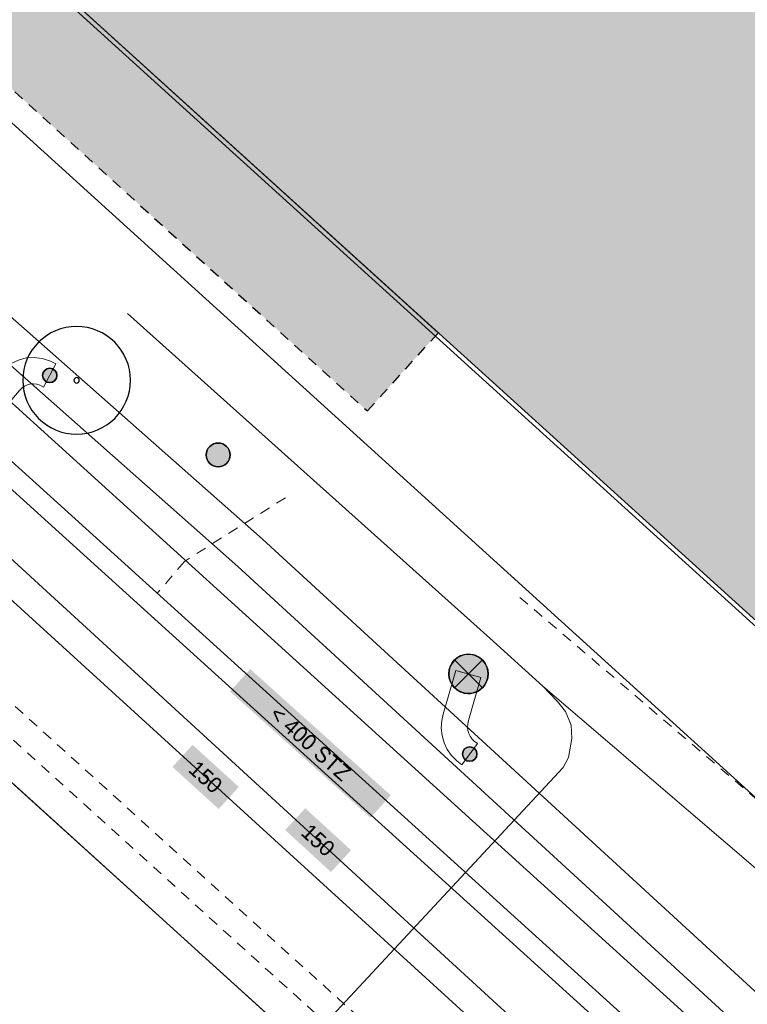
# Model space of a CAD drawing. Header units: metres. Extents: x 2695560 to 2696939, y 1260491 to 1262050.
# Tile 567 of 656: x 2695985 to 2695999, y 1261187 to 1261206. Entities that reach past the tile are written whole.
import ezdxf

# ---------------------------------------------------------------- set-up
doc = ezdxf.new("R2010")
doc.units = ezdxf.units.M
doc.linetypes.add('AUSGEZOGEN', pattern=[0])
doc.linetypes.add('VERDECKT2_S2', pattern=[0.36, 0.2, -0.16])
for name, color, linetype in [('XR$1$AV_Flächen (EO)', 7, 'AUSGEZOGEN'), ('XR$1$AV_Gebäudeflächen (BB)', 7, 'AUSGEZOGEN'), ('XR$1$AV_Gebäudeflächen (EO)', 7, 'AUSGEZOGEN'), ('XR$1$AV_Grenzpunkte', 7, 'AUSGEZOGEN'), ('XR$1$AV_Linien (BB)', 7, 'AUSGEZOGEN'), ('XR$1$EW_LK_Knoten', 1, 'AUSGEZOGEN'), ('XR$1$GR_Baum', 94, 'AUSGEZOGEN'), ('XR$1$Liegenschaftsgrenzen', 7, 'AUSGEZOGEN'), ('XR$1$PFAV', 255, 'AUSGEZOGEN'), ('XR$1$PFEW', 255, 'AUSGEZOGEN'), ('XR$1$RAEW', 8, 'AUSGEZOGEN'), ('XR$1$RP_Abstandslinie', 7, 'AUSGEZOGEN')]:
    doc.layers.add(name, color=color, linetype=linetype)
for name, color, linetype, lineweight in [('XR$2$ABW-Linie-R-ungenau', 4, 'VERDECKT2_S2', 18), ('XR$2$ABW-LinieFlaeche-R-genau', 4, 'AUSGEZOGEN', 18), ('XR$2$ELE-Flaeche-oberirdisch', 1, 'AUSGEZOGEN', 18), ('XR$2$ELE-LinieFlaeche-genau', 1, 'AUSGEZOGEN', 18), ('XR$2$ELE-LinieFlaeche-ungenau', 1, 'VERDECKT2_S2', 18), ('XR$2$GAS-Linie-genau', 12, 'AUSGEZOGEN', 18), ('XR$2$KOM-Linie-U-genau', 91, 'AUSGEZOGEN', 18), ('XR$2$WAS-Linie-genau', 5, 'AUSGEZOGEN', 18), ('XR$2$WEI-Text', 59, 'AUSGEZOGEN', 18)]:
    doc.layers.add(name, color=color, linetype=linetype, lineweight=lineweight)
doc.styles.add('TXT', font='txt')

# ---------------------------------------------------------------- blocks, each defined once
blk = doc.blocks.new('BAV15')
at = {"layer": 'XR$1$PFAV', "transparency": 33554687}
blk.add_hatch(color=7, dxfattribs=at).paths.add_polyline_path([(0.5, 0), (0.49, 0.101), (0.459, 0.197), (0.41, 0.286), (0.344, 0.362), (0.264, 0.424), (0.174, 0.469), (0.076, 0.494), (-0.025, 0.499), (-0.125, 0.484), (-0.22, 0.449), (-0.306, 0.395), (-0.379, 0.326), (-0.437, 0.243), (-0.477, 0.15), (-0.497, 0.051), (-0.497, -0.051), (-0.477, -0.15), (-0.437, -0.243), (-0.379, -0.326), (-0.306, -0.395), (-0.22, -0.449), (-0.125, -0.484), (-0.025, -0.499), (0.076, -0.494), (0.174, -0.469), (0.264, -0.424), (0.344, -0.362), (0.41, -0.286), (0.459, -0.197), (0.49, -0.101)])
at = {"color": 7, "transparency": 33554687}
for start, end in [(90, 270), (270, 90)]:
    blk.add_arc((0, 0), 0.5, start, end, dxfattribs=at)
at = {"layer": 'XR$1$PFAV', "transparency": 33554687}
blk.add_circle((0, 0), 0.5, dxfattribs=at)
blk = doc.blocks.new('WBGR1')
at = {"color": 94, "transparency": 33554687}
for radius, start, end in [(1, 90, 270), (1, 270, 90), (0.05, 90, 270), (0.05, 270, 90)]:
    blk.add_arc((0, 0), radius, start, end, dxfattribs=at)
blk = doc.blocks.new('BEWLP2549_S')
at = {"layer": 'XR$1$PFEW', "transparency": 33554687}
blk.add_hatch(color=7, dxfattribs=at).paths.add_polyline_path([(0.5, 0), (0.49, 0.101), (0.459, 0.197), (0.41, 0.286), (0.344, 0.362), (0.264, 0.424), (0.174, 0.469), (0.076, 0.494), (-0.025, 0.499), (-0.125, 0.484), (-0.22, 0.449), (-0.306, 0.395), (-0.379, 0.326), (-0.437, 0.243), (-0.477, 0.15), (-0.497, 0.051), (-0.497, -0.051), (-0.477, -0.15), (-0.437, -0.243), (-0.379, -0.326), (-0.306, -0.395), (-0.22, -0.449), (-0.125, -0.484), (-0.025, -0.499), (0.076, -0.494), (0.174, -0.469), (0.264, -0.424), (0.344, -0.362), (0.41, -0.286), (0.459, -0.197), (0.49, -0.101)])
at = {"color": 1, "transparency": 33554687}
for p, q in [((0.354, -0.354), (-0.354, 0.354)), ((-0.354, -0.354), (0.354, 0.354))]:
    blk.add_line(p, q, dxfattribs=at)
for start, end in [(91.3809, 268.6191), (268.6191, 91.3809)]:
    blk.add_arc((0, 0), 0.5, start, end, dxfattribs=at)
at = {"layer": 'XR$1$PFEW', "transparency": 33554687}
blk.add_circle((0, 0), 0.5, dxfattribs=at)
blk = doc.blocks.new('BEW957')
at = {"layer": 'XR$1$RAEW', "transparency": 33554687}
blk.add_hatch(color=1, dxfattribs=at).paths.add_polyline_path([(-0.5, 0), (-0.497, -0.051), (-0.49, -0.101), (-0.477, -0.15), (-0.459, -0.197), (-0.437, -0.243), (-0.41, -0.286), (-0.379, -0.326), (-0.344, -0.362), (-0.306, -0.395), (-0.264, -0.424), (-0.22, -0.449), (-0.174, -0.469), (-0.125, -0.484), (-0.076, -0.494), (-0.025, -0.499), (0.025, -0.499), (0.076, -0.494), (0.125, -0.484), (0.174, -0.469), (0.22, -0.449), (0.264, -0.424), (0.306, -0.395), (0.344, -0.362), (0.379, -0.326), (0.41, -0.286), (0.437, -0.243), (0.459, -0.197), (0.477, -0.15), (0.49, -0.101), (0.497, -0.051), (0.5, 0), (0.497, 0.051), (0.49, 0.101), (0.477, 0.15), (0.459, 0.197), (0.437, 0.243), (0.41, 0.286), (0.379, 0.326), (0.344, 0.362), (0.306, 0.395), (0.264, 0.424), (0.22, 0.449), (0.174, 0.469), (0.125, 0.484), (0.076, 0.494), (0.025, 0.499), (-0.025, 0.499), (-0.076, 0.494), (-0.125, 0.484), (-0.174, 0.469), (-0.22, 0.449), (-0.264, 0.424), (-0.306, 0.395), (-0.344, 0.362), (-0.379, 0.326), (-0.41, 0.286), (-0.437, 0.243), (-0.459, 0.197), (-0.477, 0.15), (-0.49, 0.101), (-0.497, 0.051)])
at = {"color": 1, "transparency": 33554687}
for start, end in [(90, 180), (180, 270), (0, 90), (270, 0)]:
    blk.add_arc((0, 0), 0.5, start, end, dxfattribs=at)
at = {"layer": 'XR$1$RAEW', "color": 1, "transparency": 33554687}
blk.add_circle((0, 0), 0.5, dxfattribs=at)

msp = doc.modelspace()

# ---------------------------------------------------------------- hatches: boundary and pattern name
at = {"transparency": 33554687}
for points in [[(2695989.6, 1261193.734), (2695989.215, 1261193.306), (2695991.896, 1261190.896), (2695992.281, 1261191.324)], [(2695988.501, 1261192.288), (2695988.117, 1261191.866), (2695988.999, 1261191.062), (2695989.383, 1261191.484)], [(2695990.651, 1261191.078), (2695990.268, 1261190.661), (2695991.141, 1261189.86), (2695991.524, 1261190.277)]]:
    msp.add_hatch(color=7, dxfattribs=at).paths.add_polyline_path(points)
at = {"layer": 'XR$1$AV_Gebäudeflächen (BB)', "true_color": 0xd2d2d2, "transparency": 33554687}
msp.add_hatch(color=254, dxfattribs=at).paths.add_polyline_path([(2696054.27, 1261295.671), (2696045.902, 1261303.349), (2696044.104, 1261301.665), (2696044.133, 1261301.643), (2696034.4, 1261292.237), (2696034.13, 1261292.518), (2696002.52, 1261262.139), (2696002.786, 1261261.862), (2695994.387, 1261253.784), (2695990.057, 1261249.619), (2695973.611, 1261233.8), (2695973.334, 1261234.089), (2695966.481, 1261227.515), (2695966.749, 1261227.227), (2695965.083, 1261225.645), (2696013.63, 1261181.611), (2696088.872, 1261264.47), (2696088.212, 1261265.07), (2696088.037, 1261264.877), (2696087.555, 1261265.314), (2696087.468, 1261265.217), (2696083.18, 1261269.107), (2696083.267, 1261269.204), (2696082.786, 1261269.64), (2696082.957, 1261269.829), (2696082.29, 1261270.436), (2696082.118, 1261270.246), (2696081.637, 1261270.683), (2696081.549, 1261270.587), (2696077.248, 1261274.489), (2696077.335, 1261274.585), (2696076.854, 1261275.022), (2696077.03, 1261275.216), (2696076.368, 1261275.818), (2696076.191, 1261275.623), (2696075.71, 1261276.06), (2696075.623, 1261275.964), (2696071.322, 1261279.866), (2696071.409, 1261279.962), (2696070.928, 1261280.399), (2696071.102, 1261280.591), (2696070.44, 1261281.195), (2696070.264, 1261281.001), (2696069.782, 1261281.438), (2696069.695, 1261281.341), (2696065.396, 1261285.241), (2696065.484, 1261285.338), (2696065.002, 1261285.774), (2696065.175, 1261285.965), (2696064.507, 1261286.574), (2696064.333, 1261286.382), (2696063.851, 1261286.819), (2696063.764, 1261286.722), (2696059.448, 1261290.638), (2696059.535, 1261290.734), (2696059.054, 1261291.171), (2696059.229, 1261291.364), (2696058.194, 1261292.302), (2696057.932, 1261292.013), (2696054.098, 1261295.506)])
at = {"layer": 'XR$1$AV_Gebäudeflächen (EO)', "true_color": 0xebebeb, "transparency": 33554687}
msp.add_hatch(color=7, dxfattribs=at).paths.add_polyline_path([(2695993.189, 1261200.152), (2695975.002, 1261216.648), (2695973.635, 1261215.141), (2695991.835, 1261198.659)])

# ---------------------------------------------------------------- linework, layer by layer
at = {"layer": 'XR$1$AV_Flächen (EO)', "color": 7, "linetype": 'AUSGEZOGEN', "transparency": 33554687}
msp.add_line((2695993.189, 1261200.152), (2695975.002, 1261216.648), dxfattribs=at)
at = {"layer": 'XR$1$AV_Flächen (EO)', "color": 7, "linetype": 'VERDECKT2_S2', "transparency": 33554687}
msp.add_lwpolyline([(2695975.002, 1261216.648), (2695973.635, 1261215.141), (2695991.835, 1261198.659), (2695993.189, 1261200.152)], dxfattribs=at)
at = {"layer": 'XR$1$AV_Linien (BB)', "color": 7, "linetype": 'AUSGEZOGEN', "transparency": 33554687}
for p, q in [((2695962.638, 1261224.501), (2696011.981, 1261179.711)), ((2695959.865, 1261221.68), (2696009.281, 1261176.816))]:
    msp.add_line(p, q, dxfattribs=at)
for points in [[(2696013.63, 1261181.611), (2695965.083, 1261225.645), (2695966.749, 1261227.227), (2695966.481, 1261227.515), (2695973.334, 1261234.089)], [(2695993.496, 1261183.916), (2695990.91, 1261186.26), (2695977.12, 1261198.75), (2695965.73, 1261209.16), (2695956.12, 1261217.87)]]:
    msp.add_lwpolyline(points, dxfattribs=at)
at = {"layer": 'XR$1$Liegenschaftsgrenzen', "color": 7, "linetype": 'AUSGEZOGEN', "transparency": 33554687}
for p, q in [((2696011.981, 1261179.711), (2695962.638, 1261224.501)), ((2695977.12, 1261198.75), (2695990.91, 1261186.26))]:
    msp.add_line(p, q, dxfattribs=at)
at = {"layer": 'XR$1$RP_Abstandslinie', "color": 7, "linetype": 'AUSGEZOGEN', "transparency": 33554687}
msp.add_lwpolyline([(2695964.57, 1261225.99), (2695993.28, 1261199.95), (2696022.91, 1261173.08), (2696052.53, 1261146.2), (2696081.23, 1261120.16), (2696106.53, 1261149.69), (2696139.06, 1261187.66), (2696176.2, 1261231)], dxfattribs=at)
at = {"layer": 'XR$2$ABW-Linie-R-ungenau', "linetype": 'VERDECKT2_S2', "transparency": 33554687}
msp.add_line((2695994.745, 1261195.102), (2696016.847, 1261176.251), dxfattribs=at)
msp.add_lwpolyline([(2695990.271, 1261197.004), (2695988.345, 1261195.789), (2695987.825, 1261195.176)], dxfattribs=at)
at = {"layer": 'XR$2$ABW-LinieFlaeche-R-genau', "linetype": 'AUSGEZOGEN', "transparency": 33554687}
msp.add_lwpolyline([(2695981.337, 1261200.521), (2696010.115, 1261174.446), (2696010.383, 1261174.742), (2695981.932, 1261200.521), (2695981.337, 1261200.521)], close=True, dxfattribs=at)
at = {"layer": 'XR$2$ELE-Flaeche-oberirdisch', "transparency": 33554687}
msp.add_lwpolyline([(2695989.834, 1261196.214), (2695984.964, 1261200.521), (2695983.907, 1261200.521), (2695989.366, 1261195.694), (2696002.799, 1261183.356), (2696010.663, 1261176.424), (2696011.139, 1261176.938), (2696003.267, 1261183.876), (2695989.834, 1261196.214)], close=True, dxfattribs=at)
at = {"layer": 'XR$2$ELE-LinieFlaeche-genau', "linetype": 'AUSGEZOGEN', "transparency": 33554687}
for points in [[(2695981.953, 1261195.998), (2695984.824, 1261199.377), (2695984.917, 1261199.475), (2695985.041, 1261199.566), (2695985.181, 1261199.631), (2695985.329, 1261199.67), (2695985.481, 1261199.68), (2695985.632, 1261199.663), (2695985.779, 1261199.617), (2695985.893, 1261199.556), (2695985.659, 1261199.114), (2695985.585, 1261199.153), (2695985.528, 1261199.171), (2695985.469, 1261199.178), (2695985.409, 1261199.174), (2695985.351, 1261199.159), (2695985.297, 1261199.134), (2695985.249, 1261199.099), (2695985.196, 1261199.043), (2695982.335, 1261195.674), (2695981.953, 1261195.998)], [(2695993.639, 1261191.907), (2695993.54, 1261191.98), (2695993.442, 1261192.081), (2695993.36, 1261192.198), (2695993.299, 1261192.327), (2695993.261, 1261192.465), (2695993.245, 1261192.607), (2695993.254, 1261192.749), (2695993.282, 1261192.874), (2695993.523, 1261193.709), (2695994.003, 1261193.571), (2695993.766, 1261192.75), (2695993.75, 1261192.679), (2695993.747, 1261192.619), (2695993.753, 1261192.559), (2695993.769, 1261192.503), (2695993.794, 1261192.45), (2695993.828, 1261192.401), (2695993.87, 1261192.358), (2695993.935, 1261192.311), (2695993.639, 1261191.907)]]:
    msp.add_lwpolyline(points, close=True, dxfattribs=at)
at = {"layer": 'XR$2$ELE-LinieFlaeche-ungenau', "linetype": 'VERDECKT2_S2', "transparency": 33554687}
msp.add_lwpolyline([(2695994.308, 1261184.03), (2695982.113, 1261195.063), (2695982.449, 1261195.433), (2695994.342, 1261184.674)], dxfattribs=at)
at = {"layer": 'XR$2$GAS-Linie-genau', "linetype": 'AUSGEZOGEN', "transparency": 33554687}
msp.add_line((2695997.866, 1261183.36), (2695982.444, 1261197.421), dxfattribs=at)
at = {"layer": 'XR$2$KOM-Linie-U-genau', "linetype": 'AUSGEZOGEN', "transparency": 33554687}
for points in [[(2695987.257, 1261200.521), (2695994.171, 1261194.321), (2695995.185, 1261193.409)], [(2695983.984, 1261179.037), (2695987.598, 1261183.262), (2695991.084, 1261187.025), (2695995.568, 1261191.853), (2695995.674, 1261192.043), (2695995.735, 1261192.41), (2695995.725, 1261192.665), (2695995.612, 1261192.923), (2695995.463, 1261193.116), (2695995.185, 1261193.409)], [(2696011.354, 1261179.196), (2696009.178, 1261181.146), (2696004.717, 1261185.138), (2696001.403, 1261188.086), (2695995.185, 1261193.409)]]:
    msp.add_lwpolyline(points, dxfattribs=at)
at = {"layer": 'XR$2$WAS-Linie-genau', "linetype": 'AUSGEZOGEN', "transparency": 33554687}
msp.add_line((2695982.46, 1261198.2), (2695998.595, 1261183.408), dxfattribs=at)

# ---------------------------------------------------------------- block references
at = {"layer": 'XR$1$AV_Grenzpunkte', "color": 7, "linetype": 'AUSGEZOGEN', "lineweight": -3, "transparency": 33554687, "xscale": 0.4549999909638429, "yscale": 0.4549999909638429}
msp.add_blockref('BAV15', (2695988.99, 1261197.82), dxfattribs=at)
at = {"layer": 'XR$1$EW_LK_Knoten', "color": 1, "linetype": 'AUSGEZOGEN', "lineweight": -3, "transparency": 33554687}
for name, p, xscale, yscale in [('BEW957', (2695985.777, 1261199.337), 0.2749999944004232, 0.2749999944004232), ('BEWLP2549_S', (2695993.764, 1261193.642), 0.749999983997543, 0.749999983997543), ('BEW957', (2695993.788, 1261192.111), 0.2749999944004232, 0.2749999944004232)]:
    msp.add_blockref(name, p, dxfattribs=dict(at, xscale=xscale, yscale=yscale))
at = {"layer": 'XR$1$GR_Baum', "color": 94, "linetype": 'AUSGEZOGEN', "lineweight": -3, "transparency": 33554687, "xscale": 1.027451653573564, "yscale": 1.027451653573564}
msp.add_blockref('WBGR1', (2695986.289, 1261199.244), dxfattribs=at)

# ---------------------------------------------------------------- texts
at = {"layer": 'XR$2$WEI-Text', "transparency": 33554687, "char_height": 0.3, "attachment_point": 5, "style": 'TXT'}
for s, insert, width, rotation in [('\\W1.00;<\\~400\\~STZ', (2695990.747, 1261192.313), 2.62619, 318.1), ('\\W1.00;150', (2695988.749, 1261191.673), 0.9119, 317.7), ('\\W1.00;150', (2695990.895, 1261190.467), 0.9119, 317.5)]:
    msp.add_mtext(s, dxfattribs=dict(at, insert=insert, width=width, rotation=rotation))

doc.saveas('drawing.dxf')
